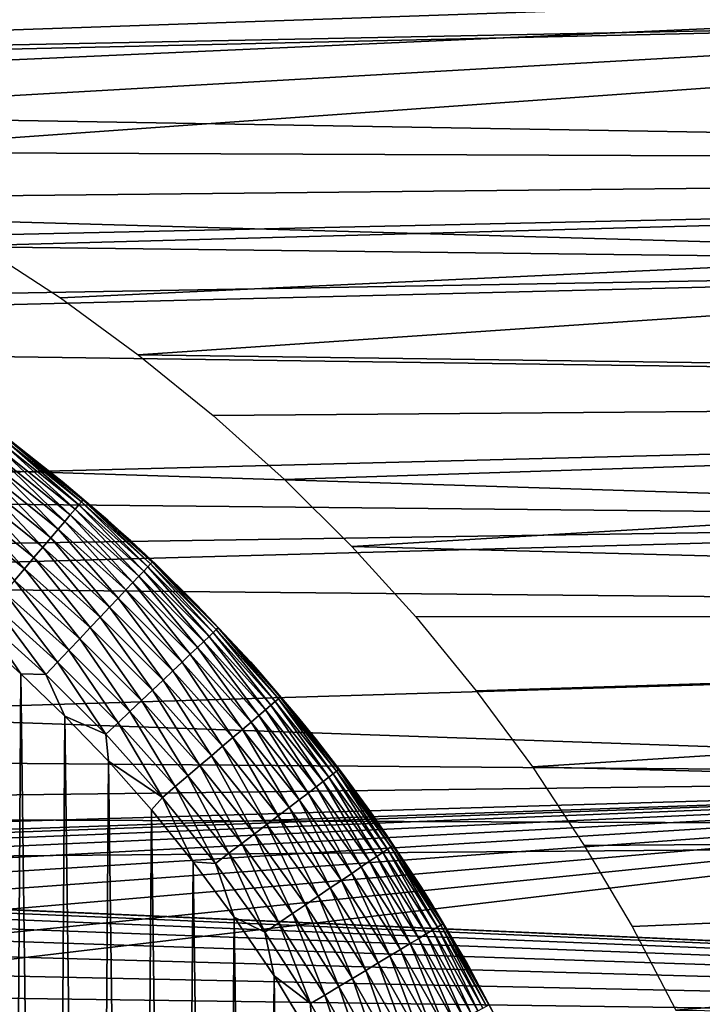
# Model space of a CAD drawing. Header units: millimetres. Extents: x -161 to 161, y -94 to 1149.
# Tile 653 of 656: x 151.85 to 153.84, y -55.21 to -52.35. Entities that reach past the tile are written whole.
import ezdxf

# ---------------------------------------------------------------- set-up
doc = ezdxf.new("R2010")
doc.units = ezdxf.units.MM
doc.header["$LTSCALE"] = 81.481481
for name, color, linetype in [('378', 7, 'CONTINUOUS'), ('380', 7, 'CONTINUOUS'), ('387', 7, 'CONTINUOUS'), ('388', 7, 'CONTINUOUS'), ('390', 7, 'CONTINUOUS')]:
    doc.layers.add(name, color=color, linetype=linetype)

msp = doc.modelspace()

# ---------------------------------------------------------------- linework, layer by layer
at = {"layer": '378', "color": 7, "linetype": 'CONTINUOUS', "true_color": 0xaaaaaa}
for points in [[(141.8174, -51.7564, -21.5324), (160.3087, -52.098, -21.6217), (141.9013, -52.4694, -21.7123), (141.8174, -51.7564, -21.5324)], [(150.4591, -52.4217, 21.6009), (160.3087, -52.0812, 21.5174), (150.1878, -52.3451, 21.5827), (150.4591, -52.4217, 21.6009)], [(150.726, -52.5116, 21.622), (160.3087, -52.0812, 21.5174), (150.4591, -52.4217, 21.6009), (150.726, -52.5116, 21.622)], [(150.9865, -52.6143, 21.6456), (160.3087, -52.0812, 21.5174), (150.726, -52.5116, 21.622), (150.9865, -52.6143, 21.6456)], [(151.2424, -52.7306, 21.6718), (160.3087, -52.0812, 21.5174), (150.9865, -52.6143, 21.6456), (151.2424, -52.7306, 21.6718)], [(160.3087, -52.7672, 21.6799), (160.3087, -52.0812, 21.5174), (151.2424, -52.7306, 21.6718), (160.3087, -52.7672, 21.6799)], [(160.3087, -52.098, -21.6217), (160.3087, -52.7814, -21.783), (141.9013, -52.4694, -21.7123), (160.3087, -52.098, -21.6217)], [(141.9013, -52.4694, -21.7123), (160.3087, -52.7814, -21.783), (141.974, -53.1877, -21.8682), (141.9013, -52.4694, -21.7123)], [(151.4929, -52.8601, 21.7001), (160.3087, -52.7672, 21.6799), (151.2424, -52.7306, 21.6718), (151.4929, -52.8601, 21.7001)], [(151.736, -53.0016, 21.7301), (160.3087, -52.7672, 21.6799), (151.4929, -52.8601, 21.7001), (151.736, -53.0016, 21.7301)], [(151.9697, -53.154, 21.7614), (160.3087, -52.7672, 21.6799), (151.736, -53.0016, 21.7301), (151.9697, -53.154, 21.7614)], [(152.1958, -53.3188, 21.794), (160.3087, -52.7672, 21.6799), (151.9697, -53.154, 21.7614), (152.1958, -53.3188, 21.794)], [(160.3087, -53.4314, 21.8155), (160.3087, -52.7672, 21.6799), (152.1958, -53.3188, 21.794), (160.3087, -53.4314, 21.8155)], [(160.3087, -52.7814, -21.783), (160.3087, -53.4433, -21.9177), (141.974, -53.1877, -21.8682), (160.3087, -52.7814, -21.783)], [(141.974, -53.1877, -21.8682), (160.3087, -53.4433, -21.9177), (142.0355, -53.91, -22.0002), (141.974, -53.1877, -21.8682)], [(152.4136, -53.4952, 21.8274), (160.3087, -53.4314, 21.8155), (152.1958, -53.3188, 21.794), (152.4136, -53.4952, 21.8274)], [(152.6212, -53.6813, 21.8611), (160.3087, -53.4314, 21.8155), (152.4136, -53.4952, 21.8274), (152.6212, -53.6813, 21.8611)], [(152.8174, -53.8761, 21.8946), (160.3087, -53.4314, 21.8155), (152.6212, -53.6813, 21.8611), (152.8174, -53.8761, 21.8946)], [(160.3087, -54.0732, 21.9267), (160.3087, -53.4314, 21.8155), (152.8174, -53.8761, 21.8946), (160.3087, -54.0732, 21.9267)], [(160.3087, -53.4433, -21.9177), (160.3087, -54.0832, -22.0283), (142.0355, -53.91, -22.0002), (160.3087, -53.4433, -21.9177)], [(153.0036, -54.0813, 21.928), (160.3087, -54.0732, 21.9267), (152.8174, -53.8761, 21.8946), (153.0036, -54.0813, 21.928)], [(142.0355, -53.91, -22.0002), (160.3087, -54.0832, -22.0283), (142.0859, -54.6345, -22.1081), (142.0355, -53.91, -22.0002)], [(160.3087, -54.0832, -22.0283), (160.3087, -54.7035, -22.1172), (142.0859, -54.6345, -22.1081), (160.3087, -54.0832, -22.0283)], [(153.179, -54.2956, 21.9607), (160.3087, -54.0732, 21.9267), (153.0036, -54.0813, 21.928), (153.179, -54.2956, 21.9607)], [(153.3424, -54.5172, 21.9923), (160.3087, -54.0732, 21.9267), (153.179, -54.2956, 21.9607), (153.3424, -54.5172, 21.9923)], [(160.3087, -54.6953, 22.0161), (160.3087, -54.0732, 21.9267), (153.3424, -54.5172, 21.9923), (160.3087, -54.6953, 22.0161)], [(153.4932, -54.7452, 22.0225), (160.3087, -54.6953, 22.0161), (153.3424, -54.5172, 21.9923), (153.4932, -54.7452, 22.0225)], [(142.0859, -54.6345, -22.1081), (160.3087, -54.7035, -22.1172), (148.8557, -54.8006, -22.1295), (142.0859, -54.6345, -22.1081)], [(160.3087, -54.7035, -22.1172), (160.3087, -55.3069, -22.1866), (148.8557, -54.8006, -22.1295), (160.3087, -54.7035, -22.1172)], [(153.6322, -54.9813, 22.0512), (160.3087, -54.6953, 22.0161), (153.4932, -54.7452, 22.0225), (153.6322, -54.9813, 22.0512)], [(153.7589, -55.2239, 22.0781), (160.3087, -54.6953, 22.0161), (153.6322, -54.9813, 22.0512), (153.7589, -55.2239, 22.0781)], [(160.3087, -55.3004, 22.086), (160.3087, -54.6953, 22.0161), (153.7589, -55.2239, 22.0781), (160.3087, -55.3004, 22.086)], [(148.8557, -54.8006, -22.1295), (160.3087, -55.3069, -22.1866), (149.0297, -54.8097, -22.1306), (148.8557, -54.8006, -22.1295)], [(149.0297, -54.8097, -22.1306), (160.3087, -55.3069, -22.1866), (149.2017, -54.8295, -22.1331), (149.0297, -54.8097, -22.1306)], [(149.2017, -54.8295, -22.1331), (160.3087, -55.3069, -22.1866), (149.373, -54.8606, -22.1369), (149.2017, -54.8295, -22.1331)], [(149.373, -54.8606, -22.1369), (160.3087, -55.3069, -22.1866), (149.5422, -54.9023, -22.1419), (149.373, -54.8606, -22.1369)], [(149.5422, -54.9023, -22.1419), (160.3087, -55.3069, -22.1866), (149.7068, -54.9538, -22.148), (149.5422, -54.9023, -22.1419)], [(149.7068, -54.9538, -22.148), (160.3087, -55.3069, -22.1866), (149.8666, -55.0152, -22.1551), (149.7068, -54.9538, -22.148)], [(149.8666, -55.0152, -22.1551), (160.3087, -55.3069, -22.1866), (150.0222, -55.0866, -22.1632), (149.8666, -55.0152, -22.1551)], [(150.0222, -55.0866, -22.1632), (160.3087, -55.3069, -22.1866), (150.1726, -55.167, -22.172), (150.0222, -55.0866, -22.1632)], [(150.1726, -55.167, -22.172), (160.3087, -55.3069, -22.1866), (150.317, -55.2563, -22.1815), (150.1726, -55.167, -22.172)]]:
    msp.add_3dface(points, dxfattribs=at)
at = {"layer": '380', "color": 7, "linetype": 'CONTINUOUS', "true_color": 0xaaaaaa}
for points in [[(141.2209, -52.6314, -20.2532), (156.3174, -52.3277, -19.6316), (141.138, -51.9417, -20.0755), (141.2209, -52.6314, -20.2532)], [(135.3, -52.0344, 20.2127), (156.3174, -52.3277, 19.5316), (135.3, -52.8075, 20.4075), (135.3, -52.0344, 20.2127)], [(156.3174, -52.3277, 19.5316), (156.3174, -53.0602, 19.7125), (135.3, -52.8075, 20.4075), (156.3174, -52.3277, 19.5316)], [(156.3174, -53.0603, -19.8125), (156.3174, -52.3277, -19.6316), (141.2209, -52.6314, -20.2532), (156.3174, -53.0603, -19.8125)], [(141.2928, -53.3265, -20.4073), (156.3174, -53.0603, -19.8125), (141.2209, -52.6314, -20.2532), (141.2928, -53.3265, -20.4073)], [(135.3, -52.8075, 20.4075), (156.3174, -53.0602, 19.7125), (135.3, -53.5874, 20.5728), (135.3, -52.8075, 20.4075)], [(156.3174, -53.0602, 19.7125), (156.3174, -53.7989, 19.8659), (135.3, -53.5874, 20.5728), (156.3174, -53.0602, 19.7125)], [(156.3174, -53.799, -19.9659), (156.3174, -53.0603, -19.8125), (141.2928, -53.3265, -20.4073), (156.3174, -53.799, -19.9659)], [(141.3535, -54.0257, -20.5376), (156.3174, -53.799, -19.9659), (141.2928, -53.3265, -20.4073), (141.3535, -54.0257, -20.5376)], [(135.3, -53.5874, 20.5728), (156.3174, -53.7989, 19.8659), (135.3, -54.373, 20.7083), (135.3, -53.5874, 20.5728)], [(156.3174, -53.7989, 19.8659), (156.3174, -54.5428, 19.9917), (135.3, -54.373, 20.7083), (156.3174, -53.7989, 19.8659)], [(156.3174, -54.5428, -20.0917), (156.3174, -53.799, -19.9659), (141.3535, -54.0257, -20.5376), (156.3174, -54.5428, -20.0917)], [(141.4033, -54.727, -20.6442), (156.3174, -54.5428, -20.0917), (141.3535, -54.0257, -20.5376), (141.4033, -54.727, -20.6442)], [(135.3, -54.373, 20.7083), (156.3174, -54.5428, 19.9917), (135.3, -55.1633, 20.8139), (135.3, -54.373, 20.7083)], [(156.3174, -54.5428, 19.9917), (156.3174, -55.2909, 20.0897), (135.3, -55.1633, 20.8139), (156.3174, -54.5428, 19.9917)], [(148.8529, -54.8006, -20.3918), (156.3174, -54.5428, -20.0917), (141.4033, -54.727, -20.6442), (148.8529, -54.8006, -20.3918)], [(149.0269, -54.8094, -20.3868), (156.3174, -54.5428, -20.0917), (148.8529, -54.8006, -20.3918), (149.0269, -54.8094, -20.3868)], [(149.1989, -54.8291, -20.3834), (156.3174, -54.5428, -20.0917), (149.0269, -54.8094, -20.3868), (149.1989, -54.8291, -20.3834)], [(149.3703, -54.86, -20.3815), (156.3174, -54.5428, -20.0917), (149.1989, -54.8291, -20.3834), (149.3703, -54.86, -20.3815)], [(149.5397, -54.9016, -20.381), (156.3174, -54.5428, -20.0917), (149.3703, -54.86, -20.3815), (149.5397, -54.9016, -20.381)], [(149.7045, -54.953, -20.3818), (156.3174, -54.5428, -20.0917), (149.5397, -54.9016, -20.381), (149.7045, -54.953, -20.3818)], [(149.8646, -55.0144, -20.3839), (156.3174, -54.5428, -20.0917), (149.7045, -54.953, -20.3818), (149.8646, -55.0144, -20.3839)], [(150.0206, -55.0857, -20.3872), (156.3174, -54.5428, -20.0917), (149.8646, -55.0144, -20.3839), (150.0206, -55.0857, -20.3872)], [(150.1712, -55.1663, -20.3915), (156.3174, -54.5428, -20.0917), (150.0206, -55.0857, -20.3872), (150.1712, -55.1663, -20.3915)], [(150.3159, -55.2556, -20.3967), (156.3174, -54.5428, -20.0917), (150.1712, -55.1663, -20.3915), (150.3159, -55.2556, -20.3967)], [(156.3174, -55.2909, -20.1898), (156.3174, -54.5428, -20.0917), (150.3159, -55.2556, -20.3967), (156.3174, -55.2909, -20.1898)], [(135.3, -55.1633, 20.8139), (156.3174, -55.2909, 20.0897), (135.3, -55.9569, 20.8895), (135.3, -55.1633, 20.8139)]]:
    msp.add_3dface(points, dxfattribs=at)
at = {"layer": '387', "color": 7, "linetype": 'CONTINUOUS', "true_color": 0xaaaaaa}
for points in [[(151.8547, -54.2464, 61.95), (151.727, -54.1315, 61.95), (151.8106, -60.8939, 61.95), (151.8547, -54.2464, 61.95)], [(151.9378, -60.7754, 61.95), (151.8547, -54.2464, 61.95), (151.8106, -60.8939, 61.95), (151.9378, -60.7754, 61.95)], [(151.9829, -54.3692, 61.95), (151.8547, -54.2464, 61.95), (151.9378, -60.7754, 61.95), (151.9829, -54.3692, 61.95)], [(152.0642, -60.6485, 61.95), (151.9829, -54.3692, 61.95), (151.9378, -60.7754, 61.95), (152.0642, -60.6485, 61.95)], [(152.1101, -54.5006, 61.95), (151.9829, -54.3692, 61.95), (152.0642, -60.6485, 61.95), (152.1101, -54.5006, 61.95)], [(152.1881, -60.5122, 61.95), (152.1101, -54.5006, 61.95), (152.0642, -60.6485, 61.95), (152.1881, -60.5122, 61.95)], [(152.2346, -54.6418, 61.95), (152.1101, -54.5006, 61.95), (152.1881, -60.5122, 61.95), (152.2346, -54.6418, 61.95)], [(152.3093, -60.3658, 61.95), (152.2346, -54.6418, 61.95), (152.1881, -60.5122, 61.95), (152.3093, -60.3658, 61.95)], [(152.3558, -54.7931, 61.95), (152.2346, -54.6418, 61.95), (152.3093, -60.3658, 61.95), (152.3558, -54.7931, 61.95)], [(152.4292, -60.2103, 61.95), (152.3558, -54.7931, 61.95), (152.3093, -60.3658, 61.95), (152.4292, -60.2103, 61.95)], [(152.4755, -54.954, 61.95), (152.3558, -54.7931, 61.95), (152.4292, -60.2103, 61.95), (152.4755, -54.954, 61.95)], [(152.5458, -60.0451, 61.95), (152.4755, -54.954, 61.95), (152.4292, -60.2103, 61.95), (152.5458, -60.0451, 61.95)], [(152.5915, -55.1248, 61.95), (152.4755, -54.954, 61.95), (152.5458, -60.0451, 61.95), (152.5915, -55.1248, 61.95)], [(152.6566, -59.8695, 61.95), (152.5915, -55.1248, 61.95), (152.5458, -60.0451, 61.95), (152.6566, -59.8695, 61.95)], [(152.7011, -55.306, 61.95), (152.5915, -55.1248, 61.95), (152.6566, -59.8695, 61.95), (152.7011, -55.306, 61.95)]]:
    msp.add_3dface(points, dxfattribs=at)
at = {"layer": '388', "color": 7, "linetype": 'CONTINUOUS', "true_color": 0xaaaaaa}
for points in [[(151.8279, -53.5711, 61.45), (151.9676, -53.6813, 61.45), (151.7655, -53.5243, 22.2645), (151.8279, -53.5711, 61.45)], [(151.7655, -53.5243, 22.2645), (151.9676, -53.6813, 61.45), (151.9745, -53.687, 22.2996), (151.7655, -53.5243, 22.2645)], [(151.9676, -53.6813, 61.45), (152.1075, -53.8003, 61.45), (151.9745, -53.687, 22.2996), (151.9676, -53.6813, 61.45)], [(151.9745, -53.687, 22.2996), (152.1075, -53.8003, 61.45), (152.1743, -53.8603, 22.3354), (151.9745, -53.687, 22.2996)], [(152.1075, -53.8003, 61.45), (152.247, -53.9281, 61.45), (152.1743, -53.8603, 22.3354), (152.1075, -53.8003, 61.45)], [(152.1743, -53.8603, 22.3354), (152.247, -53.9281, 61.45), (152.3644, -54.0436, 22.3706), (152.1743, -53.8603, 22.3354)], [(152.247, -53.9281, 61.45), (152.3853, -54.0649, 61.45), (152.3644, -54.0436, 22.3706), (152.247, -53.9281, 61.45)], [(152.3853, -54.0649, 61.45), (152.5221, -54.2115, 61.45), (152.3644, -54.0436, 22.3706), (152.3853, -54.0649, 61.45)], [(152.3644, -54.0436, 22.3706), (152.5221, -54.2115, 61.45), (152.5441, -54.2362, 22.4057), (152.3644, -54.0436, 22.3706)], [(152.5221, -54.2115, 61.45), (152.657, -54.3683, 61.45), (152.5441, -54.2362, 22.4057), (152.5221, -54.2115, 61.45)], [(152.5441, -54.2362, 22.4057), (152.657, -54.3683, 61.45), (152.7132, -54.4376, 22.4409), (152.5441, -54.2362, 22.4057)], [(152.657, -54.3683, 61.45), (152.7891, -54.5355, 61.45), (152.7132, -54.4376, 22.4409), (152.657, -54.3683, 61.45)], [(152.7132, -54.4376, 22.4409), (152.7891, -54.5355, 61.45), (152.8711, -54.6473, 22.4751), (152.7132, -54.4376, 22.4409)], [(152.7891, -54.5355, 61.45), (152.9173, -54.7131, 61.45), (152.8711, -54.6473, 22.4751), (152.7891, -54.5355, 61.45)], [(152.8711, -54.6473, 22.4751), (152.9173, -54.7131, 61.45), (153.0176, -54.8645, 22.5072), (152.8711, -54.6473, 22.4751)], [(152.9173, -54.7131, 61.45), (153.041, -54.9017, 61.45), (153.0176, -54.8645, 22.5072), (152.9173, -54.7131, 61.45)], [(153.0176, -54.8645, 22.5072), (153.041, -54.9017, 61.45), (153.1522, -55.0887, 22.538), (153.0176, -54.8645, 22.5072)], [(153.041, -54.9017, 61.45), (153.1594, -55.1015, 61.45), (153.1522, -55.0887, 22.538), (153.041, -54.9017, 61.45)], [(153.1594, -55.1015, 61.45), (153.2717, -55.3131, 61.45), (153.1522, -55.0887, 22.538), (153.1594, -55.1015, 61.45)], [(153.1522, -55.0887, 22.538), (153.2717, -55.3131, 61.45), (153.2747, -55.3192, 22.5673), (153.1522, -55.0887, 22.538)]]:
    msp.add_3dface(points, dxfattribs=at)
at = {"layer": '390', "color": 7, "linetype": 'CONTINUOUS', "true_color": 0xaaaaaa}
for points in [[(151.8201, -53.5772, 61.5476), (152.0307, -53.7465, 61.5476), (151.8244, -53.5715, 61.499), (151.8201, -53.5772, 61.5476)], [(151.8279, -53.5711, 61.45), (151.8244, -53.5715, 61.499), (152.0354, -53.741, 61.499), (151.8279, -53.5711, 61.45)], [(151.8244, -53.5715, 61.499), (152.0307, -53.7465, 61.5476), (152.0354, -53.741, 61.499), (151.8244, -53.5715, 61.499)], [(151.9676, -53.6813, 61.45), (151.8279, -53.5711, 61.45), (152.0354, -53.741, 61.499), (151.9676, -53.6813, 61.45)], [(151.7901, -53.6166, 61.6859), (151.9986, -53.7843, 61.6859), (151.8028, -53.5999, 61.6415), (151.7901, -53.6166, 61.6859)], [(151.8028, -53.5999, 61.6415), (152.0123, -53.7682, 61.6415), (151.8128, -53.5867, 61.5952), (151.8028, -53.5999, 61.6415)], [(151.8028, -53.5999, 61.6415), (151.9986, -53.7843, 61.6859), (152.0123, -53.7682, 61.6415), (151.8028, -53.5999, 61.6415)], [(151.8128, -53.5867, 61.5952), (152.023, -53.7556, 61.5952), (151.8201, -53.5772, 61.5476), (151.8128, -53.5867, 61.5952)], [(151.8128, -53.5867, 61.5952), (152.0123, -53.7682, 61.6415), (152.023, -53.7556, 61.5952), (151.8128, -53.5867, 61.5952)], [(151.8201, -53.5772, 61.5476), (152.023, -53.7556, 61.5952), (152.0307, -53.7465, 61.5476), (151.8201, -53.5772, 61.5476)], [(151.7748, -53.6367, 61.728), (151.9823, -53.8035, 61.728), (151.7901, -53.6166, 61.6859), (151.7748, -53.6367, 61.728)], [(151.7901, -53.6166, 61.6859), (151.9823, -53.8035, 61.728), (151.9986, -53.7843, 61.6859), (151.7901, -53.6166, 61.6859)], [(151.7371, -53.6863, 61.8038), (151.942, -53.851, 61.8038), (151.7571, -53.66, 61.7674), (151.7371, -53.6863, 61.8038)], [(151.7571, -53.66, 61.7674), (151.9633, -53.8258, 61.7674), (151.7748, -53.6367, 61.728), (151.7571, -53.66, 61.7674)], [(151.7571, -53.66, 61.7674), (151.942, -53.851, 61.8038), (151.9633, -53.8258, 61.7674), (151.7571, -53.66, 61.7674)], [(151.7748, -53.6367, 61.728), (151.9633, -53.8258, 61.7674), (151.9823, -53.8035, 61.728), (151.7748, -53.6367, 61.728)], [(151.7151, -53.7153, 61.8368), (151.9184, -53.8788, 61.8368), (151.7371, -53.6863, 61.8038), (151.7151, -53.7153, 61.8368)], [(151.7371, -53.6863, 61.8038), (151.9184, -53.8788, 61.8368), (151.942, -53.851, 61.8038), (151.7371, -53.6863, 61.8038)], [(152.1075, -53.8003, 61.45), (151.9676, -53.6813, 61.45), (152.0354, -53.741, 61.499), (152.1075, -53.8003, 61.45)], [(151.6912, -53.7467, 61.866), (151.8928, -53.9088, 61.866), (151.7151, -53.7153, 61.8368), (151.6912, -53.7467, 61.866)], [(151.7151, -53.7153, 61.8368), (151.8928, -53.9088, 61.866), (151.9184, -53.8788, 61.8368), (151.7151, -53.7153, 61.8368)], [(151.6657, -53.7803, 61.8912), (151.8655, -53.941, 61.8912), (151.6912, -53.7467, 61.866), (151.6657, -53.7803, 61.8912)], [(151.6912, -53.7467, 61.866), (151.8655, -53.941, 61.8912), (151.8928, -53.9088, 61.866), (151.6912, -53.7467, 61.866)], [(152.023, -53.7556, 61.5952), (152.2237, -53.9357, 61.5952), (152.0307, -53.7465, 61.5476), (152.023, -53.7556, 61.5952)], [(152.0307, -53.7465, 61.5476), (152.2319, -53.927, 61.5476), (152.0354, -53.741, 61.499), (152.0307, -53.7465, 61.5476)], [(152.0307, -53.7465, 61.5476), (152.2237, -53.9357, 61.5952), (152.2319, -53.927, 61.5476), (152.0307, -53.7465, 61.5476)], [(152.1075, -53.8003, 61.45), (152.0354, -53.741, 61.499), (152.2368, -53.9218, 61.499), (152.1075, -53.8003, 61.45)], [(152.0354, -53.741, 61.499), (152.2319, -53.927, 61.5476), (152.2368, -53.9218, 61.499), (152.0354, -53.741, 61.499)], [(151.9986, -53.7843, 61.6859), (152.1978, -53.963, 61.6859), (152.0123, -53.7682, 61.6415), (151.9986, -53.7843, 61.6859)], [(152.0123, -53.7682, 61.6415), (152.2123, -53.9477, 61.6415), (152.023, -53.7556, 61.5952), (152.0123, -53.7682, 61.6415)], [(152.0123, -53.7682, 61.6415), (152.1978, -53.963, 61.6859), (152.2123, -53.9477, 61.6415), (152.0123, -53.7682, 61.6415)], [(152.023, -53.7556, 61.5952), (152.2123, -53.9477, 61.6415), (152.2237, -53.9357, 61.5952), (152.023, -53.7556, 61.5952)], [(151.6657, -53.7803, 61.8912), (151.8368, -53.9748, 61.9122), (151.8655, -53.941, 61.8912), (151.6657, -53.7803, 61.8912)], [(151.9633, -53.8258, 61.7674), (152.1603, -54.0026, 61.7674), (151.9823, -53.8035, 61.728), (151.9633, -53.8258, 61.7674)], [(151.9823, -53.8035, 61.728), (152.1805, -53.9813, 61.728), (151.9986, -53.7843, 61.6859), (151.9823, -53.8035, 61.728)], [(151.9823, -53.8035, 61.728), (152.1603, -54.0026, 61.7674), (152.1805, -53.9813, 61.728), (151.9823, -53.8035, 61.728)], [(151.9986, -53.7843, 61.6859), (152.1805, -53.9813, 61.728), (152.1978, -53.963, 61.6859), (151.9986, -53.7843, 61.6859)], [(152.247, -53.9281, 61.45), (152.1075, -53.8003, 61.45), (152.2368, -53.9218, 61.499), (152.247, -53.9281, 61.45)], [(151.942, -53.851, 61.8038), (152.1376, -54.0265, 61.8038), (151.9633, -53.8258, 61.7674), (151.942, -53.851, 61.8038)], [(151.9633, -53.8258, 61.7674), (152.1376, -54.0265, 61.8038), (152.1603, -54.0026, 61.7674), (151.9633, -53.8258, 61.7674)], [(151.9184, -53.8788, 61.8368), (152.1126, -54.053, 61.8368), (151.942, -53.851, 61.8038), (151.9184, -53.8788, 61.8368)], [(151.942, -53.851, 61.8038), (152.1126, -54.053, 61.8368), (152.1376, -54.0265, 61.8038), (151.942, -53.851, 61.8038)], [(151.8928, -53.9088, 61.866), (152.0854, -54.0816, 61.866), (151.9184, -53.8788, 61.8368), (151.8928, -53.9088, 61.866)], [(151.9184, -53.8788, 61.8368), (152.0854, -54.0816, 61.866), (152.1126, -54.053, 61.8368), (151.9184, -53.8788, 61.8368)], [(151.8655, -53.941, 61.8912), (152.0564, -54.1122, 61.8912), (151.8928, -53.9088, 61.866), (151.8655, -53.941, 61.8912)], [(151.8928, -53.9088, 61.866), (152.0564, -54.1122, 61.8912), (152.0854, -54.0816, 61.866), (151.8928, -53.9088, 61.866)], [(151.8368, -53.9748, 61.9122), (152.0259, -54.1445, 61.9122), (151.8655, -53.941, 61.8912), (151.8368, -53.9748, 61.9122)], [(151.8655, -53.941, 61.8912), (152.0259, -54.1445, 61.9122), (152.0564, -54.1122, 61.8912), (151.8655, -53.941, 61.8912)], [(152.1978, -53.963, 61.6859), (152.387, -54.1522, 61.6859), (152.2123, -53.9477, 61.6415), (152.1978, -53.963, 61.6859)], [(152.2123, -53.9477, 61.6415), (152.4023, -54.1377, 61.6415), (152.2237, -53.9357, 61.5952), (152.2123, -53.9477, 61.6415)], [(152.2123, -53.9477, 61.6415), (152.387, -54.1522, 61.6859), (152.4023, -54.1377, 61.6415), (152.2123, -53.9477, 61.6415)], [(152.2237, -53.9357, 61.5952), (152.4143, -54.1263, 61.5952), (152.2319, -53.927, 61.5476), (152.2237, -53.9357, 61.5952)], [(152.2237, -53.9357, 61.5952), (152.4023, -54.1377, 61.6415), (152.4143, -54.1263, 61.5952), (152.2237, -53.9357, 61.5952)], [(152.2319, -53.927, 61.5476), (152.423, -54.1181, 61.5476), (152.2368, -53.9218, 61.499), (152.2319, -53.927, 61.5476)], [(152.2319, -53.927, 61.5476), (152.4143, -54.1263, 61.5952), (152.423, -54.1181, 61.5476), (152.2319, -53.927, 61.5476)], [(152.247, -53.9281, 61.45), (152.2368, -53.9218, 61.499), (152.4282, -54.1132, 61.499), (152.247, -53.9281, 61.45)], [(152.2368, -53.9218, 61.499), (152.423, -54.1181, 61.5476), (152.4282, -54.1132, 61.499), (152.2368, -53.9218, 61.499)], [(152.3853, -54.0649, 61.45), (152.247, -53.9281, 61.45), (152.4282, -54.1132, 61.499), (152.3853, -54.0649, 61.45)], [(151.8068, -54.0101, 61.9286), (151.9941, -54.1781, 61.9286), (151.8368, -53.9748, 61.9122), (151.8068, -54.0101, 61.9286)], [(151.8368, -53.9748, 61.9122), (151.9941, -54.1781, 61.9286), (152.0259, -54.1445, 61.9122), (151.8368, -53.9748, 61.9122)], [(152.1805, -53.9813, 61.728), (152.3687, -54.1695, 61.728), (152.1978, -53.963, 61.6859), (152.1805, -53.9813, 61.728)], [(152.1978, -53.963, 61.6859), (152.3687, -54.1695, 61.728), (152.387, -54.1522, 61.6859), (152.1978, -53.963, 61.6859)], [(152.1376, -54.0265, 61.8038), (152.3235, -54.2124, 61.8038), (152.1603, -54.0026, 61.7674), (152.1376, -54.0265, 61.8038)], [(152.1603, -54.0026, 61.7674), (152.3474, -54.1897, 61.7674), (152.1805, -53.9813, 61.728), (152.1603, -54.0026, 61.7674)], [(152.1603, -54.0026, 61.7674), (152.3235, -54.2124, 61.8038), (152.3474, -54.1897, 61.7674), (152.1603, -54.0026, 61.7674)], [(152.1805, -53.9813, 61.728), (152.3474, -54.1897, 61.7674), (152.3687, -54.1695, 61.728), (152.1805, -53.9813, 61.728)], [(151.776, -54.0464, 61.9405), (151.9613, -54.2127, 61.9405), (151.8068, -54.0101, 61.9286), (151.776, -54.0464, 61.9405)], [(151.8068, -54.0101, 61.9286), (151.9613, -54.2127, 61.9405), (151.9941, -54.1781, 61.9286), (151.8068, -54.0101, 61.9286)], [(152.1126, -54.053, 61.8368), (152.297, -54.2374, 61.8368), (152.1376, -54.0265, 61.8038), (152.1126, -54.053, 61.8368)], [(152.1376, -54.0265, 61.8038), (152.297, -54.2374, 61.8368), (152.3235, -54.2124, 61.8038), (152.1376, -54.0265, 61.8038)], [(151.7445, -54.0835, 61.9477), (151.9279, -54.248, 61.9477), (151.776, -54.0464, 61.9405), (151.7445, -54.0835, 61.9477)], [(151.776, -54.0464, 61.9405), (151.9279, -54.248, 61.9477), (151.9613, -54.2127, 61.9405), (151.776, -54.0464, 61.9405)], [(152.0854, -54.0816, 61.866), (152.2684, -54.2646, 61.866), (152.1126, -54.053, 61.8368), (152.0854, -54.0816, 61.866)], [(152.1126, -54.053, 61.8368), (152.2684, -54.2646, 61.866), (152.297, -54.2374, 61.8368), (152.1126, -54.053, 61.8368)], [(151.727, -54.1315, 61.95), (151.8547, -54.2464, 61.95), (151.7445, -54.0835, 61.9477), (151.727, -54.1315, 61.95)], [(151.7445, -54.0835, 61.9477), (151.8547, -54.2464, 61.95), (151.9279, -54.248, 61.9477), (151.7445, -54.0835, 61.9477)], [(152.0564, -54.1122, 61.8912), (152.2378, -54.2936, 61.8912), (152.0854, -54.0816, 61.866), (152.0564, -54.1122, 61.8912)], [(152.0854, -54.0816, 61.866), (152.2378, -54.2936, 61.8912), (152.2684, -54.2646, 61.866), (152.0854, -54.0816, 61.866)], [(152.5221, -54.2115, 61.45), (152.3853, -54.0649, 61.45), (152.4282, -54.1132, 61.499), (152.5221, -54.2115, 61.45)], [(152.0259, -54.1445, 61.9122), (152.2055, -54.3241, 61.9122), (152.0564, -54.1122, 61.8912), (152.0259, -54.1445, 61.9122)], [(152.0564, -54.1122, 61.8912), (152.2055, -54.3241, 61.9122), (152.2378, -54.2936, 61.8912), (152.0564, -54.1122, 61.8912)], [(152.4143, -54.1263, 61.5952), (152.5944, -54.327, 61.5952), (152.423, -54.1181, 61.5476), (152.4143, -54.1263, 61.5952)], [(152.423, -54.1181, 61.5476), (152.6035, -54.3193, 61.5476), (152.4282, -54.1132, 61.499), (152.423, -54.1181, 61.5476)], [(152.423, -54.1181, 61.5476), (152.5944, -54.327, 61.5952), (152.6035, -54.3193, 61.5476), (152.423, -54.1181, 61.5476)], [(152.5221, -54.2115, 61.45), (152.4282, -54.1132, 61.499), (152.609, -54.3146, 61.499), (152.5221, -54.2115, 61.45)], [(152.4282, -54.1132, 61.499), (152.6035, -54.3193, 61.5476), (152.609, -54.3146, 61.499), (152.4282, -54.1132, 61.499)], [(151.9941, -54.1781, 61.9286), (152.1719, -54.3559, 61.9286), (152.0259, -54.1445, 61.9122), (151.9941, -54.1781, 61.9286)], [(152.0259, -54.1445, 61.9122), (152.1719, -54.3559, 61.9286), (152.2055, -54.3241, 61.9122), (152.0259, -54.1445, 61.9122)], [(152.387, -54.1522, 61.6859), (152.5657, -54.3514, 61.6859), (152.4023, -54.1377, 61.6415), (152.387, -54.1522, 61.6859)], [(152.4023, -54.1377, 61.6415), (152.5818, -54.3377, 61.6415), (152.4143, -54.1263, 61.5952), (152.4023, -54.1377, 61.6415)], [(152.4023, -54.1377, 61.6415), (152.5657, -54.3514, 61.6859), (152.5818, -54.3377, 61.6415), (152.4023, -54.1377, 61.6415)], [(152.4143, -54.1263, 61.5952), (152.5818, -54.3377, 61.6415), (152.5944, -54.327, 61.5952), (152.4143, -54.1263, 61.5952)], [(152.3474, -54.1897, 61.7674), (152.5242, -54.3867, 61.7674), (152.3687, -54.1695, 61.728), (152.3474, -54.1897, 61.7674)], [(152.3687, -54.1695, 61.728), (152.5465, -54.3677, 61.728), (152.387, -54.1522, 61.6859), (152.3687, -54.1695, 61.728)], [(152.3687, -54.1695, 61.728), (152.5242, -54.3867, 61.7674), (152.5465, -54.3677, 61.728), (152.3687, -54.1695, 61.728)], [(152.387, -54.1522, 61.6859), (152.5465, -54.3677, 61.728), (152.5657, -54.3514, 61.6859), (152.387, -54.1522, 61.6859)], [(151.9613, -54.2127, 61.9405), (152.1373, -54.3887, 61.9405), (151.9941, -54.1781, 61.9286), (151.9613, -54.2127, 61.9405)], [(151.9941, -54.1781, 61.9286), (152.1373, -54.3887, 61.9405), (152.1719, -54.3559, 61.9286), (151.9941, -54.1781, 61.9286)], [(152.3235, -54.2124, 61.8038), (152.499, -54.408, 61.8038), (152.3474, -54.1897, 61.7674), (152.3235, -54.2124, 61.8038)], [(152.3474, -54.1897, 61.7674), (152.499, -54.408, 61.8038), (152.5242, -54.3867, 61.7674), (152.3474, -54.1897, 61.7674)], [(151.9279, -54.248, 61.9477), (152.102, -54.4221, 61.9477), (151.9613, -54.2127, 61.9405), (151.9279, -54.248, 61.9477)], [(151.9613, -54.2127, 61.9405), (152.102, -54.4221, 61.9477), (152.1373, -54.3887, 61.9405), (151.9613, -54.2127, 61.9405)], [(152.297, -54.2374, 61.8368), (152.4712, -54.4316, 61.8368), (152.3235, -54.2124, 61.8038), (152.297, -54.2374, 61.8368)], [(152.3235, -54.2124, 61.8038), (152.4712, -54.4316, 61.8368), (152.499, -54.408, 61.8038), (152.3235, -54.2124, 61.8038)], [(152.657, -54.3683, 61.45), (152.5221, -54.2115, 61.45), (152.609, -54.3146, 61.499), (152.657, -54.3683, 61.45)], [(151.8547, -54.2464, 61.95), (151.9829, -54.3692, 61.95), (151.9279, -54.248, 61.9477), (151.8547, -54.2464, 61.95)], [(151.9279, -54.248, 61.9477), (151.9829, -54.3692, 61.95), (152.102, -54.4221, 61.9477), (151.9279, -54.248, 61.9477)], [(152.2684, -54.2646, 61.866), (152.4412, -54.4572, 61.866), (152.297, -54.2374, 61.8368), (152.2684, -54.2646, 61.866)], [(152.297, -54.2374, 61.8368), (152.4412, -54.4572, 61.866), (152.4712, -54.4316, 61.8368), (152.297, -54.2374, 61.8368)], [(152.2378, -54.2936, 61.8912), (152.409, -54.4845, 61.8912), (152.2684, -54.2646, 61.866), (152.2378, -54.2936, 61.8912)], [(152.2684, -54.2646, 61.866), (152.409, -54.4845, 61.8912), (152.4412, -54.4572, 61.866), (152.2684, -54.2646, 61.866)], [(152.2055, -54.3241, 61.9122), (152.3752, -54.5132, 61.9122), (152.2378, -54.2936, 61.8912), (152.2055, -54.3241, 61.9122)], [(152.2378, -54.2936, 61.8912), (152.3752, -54.5132, 61.9122), (152.409, -54.4845, 61.8912), (152.2378, -54.2936, 61.8912)], [(152.5944, -54.327, 61.5952), (152.7633, -54.5372, 61.5952), (152.6035, -54.3193, 61.5476), (152.5944, -54.327, 61.5952)], [(152.6035, -54.3193, 61.5476), (152.7728, -54.5299, 61.5476), (152.609, -54.3146, 61.499), (152.6035, -54.3193, 61.5476)], [(152.6035, -54.3193, 61.5476), (152.7633, -54.5372, 61.5952), (152.7728, -54.5299, 61.5476), (152.6035, -54.3193, 61.5476)], [(152.657, -54.3683, 61.45), (152.609, -54.3146, 61.499), (152.7785, -54.5256, 61.499), (152.657, -54.3683, 61.45)], [(152.609, -54.3146, 61.499), (152.7728, -54.5299, 61.5476), (152.7785, -54.5256, 61.499), (152.609, -54.3146, 61.499)], [(152.1719, -54.3559, 61.9286), (152.3399, -54.5432, 61.9286), (152.2055, -54.3241, 61.9122), (152.1719, -54.3559, 61.9286)], [(152.2055, -54.3241, 61.9122), (152.3399, -54.5432, 61.9286), (152.3752, -54.5132, 61.9122), (152.2055, -54.3241, 61.9122)], [(152.5657, -54.3514, 61.6859), (152.7334, -54.5599, 61.6859), (152.5818, -54.3377, 61.6415), (152.5657, -54.3514, 61.6859)], [(152.5818, -54.3377, 61.6415), (152.7501, -54.5472, 61.6415), (152.5944, -54.327, 61.5952), (152.5818, -54.3377, 61.6415)], [(152.5818, -54.3377, 61.6415), (152.7334, -54.5599, 61.6859), (152.7501, -54.5472, 61.6415), (152.5818, -54.3377, 61.6415)], [(152.5944, -54.327, 61.5952), (152.7501, -54.5472, 61.6415), (152.7633, -54.5372, 61.5952), (152.5944, -54.327, 61.5952)], [(151.9829, -54.3692, 61.95), (152.1101, -54.5006, 61.95), (152.102, -54.4221, 61.9477), (151.9829, -54.3692, 61.95)], [(152.1373, -54.3887, 61.9405), (152.3036, -54.574, 61.9405), (152.1719, -54.3559, 61.9286), (152.1373, -54.3887, 61.9405)], [(152.1719, -54.3559, 61.9286), (152.3036, -54.574, 61.9405), (152.3399, -54.5432, 61.9286), (152.1719, -54.3559, 61.9286)], [(152.5242, -54.3867, 61.7674), (152.69, -54.5929, 61.7674), (152.5465, -54.3677, 61.728), (152.5242, -54.3867, 61.7674)], [(152.5465, -54.3677, 61.728), (152.7133, -54.5752, 61.728), (152.5657, -54.3514, 61.6859), (152.5465, -54.3677, 61.728)], [(152.5465, -54.3677, 61.728), (152.69, -54.5929, 61.7674), (152.7133, -54.5752, 61.728), (152.5465, -54.3677, 61.728)], [(152.5657, -54.3514, 61.6859), (152.7133, -54.5752, 61.728), (152.7334, -54.5599, 61.6859), (152.5657, -54.3514, 61.6859)], [(152.7891, -54.5355, 61.45), (152.657, -54.3683, 61.45), (152.7785, -54.5256, 61.499), (152.7891, -54.5355, 61.45)], [(152.102, -54.4221, 61.9477), (152.2665, -54.6055, 61.9477), (152.1373, -54.3887, 61.9405), (152.102, -54.4221, 61.9477)], [(152.1373, -54.3887, 61.9405), (152.2665, -54.6055, 61.9477), (152.3036, -54.574, 61.9405), (152.1373, -54.3887, 61.9405)], [(152.499, -54.408, 61.8038), (152.6637, -54.6129, 61.8038), (152.5242, -54.3867, 61.7674), (152.499, -54.408, 61.8038)], [(152.5242, -54.3867, 61.7674), (152.6637, -54.6129, 61.8038), (152.69, -54.5929, 61.7674), (152.5242, -54.3867, 61.7674)], [(152.102, -54.4221, 61.9477), (152.1101, -54.5006, 61.95), (152.2665, -54.6055, 61.9477), (152.102, -54.4221, 61.9477)], [(152.4412, -54.4572, 61.866), (152.6033, -54.6588, 61.866), (152.4712, -54.4316, 61.8368), (152.4412, -54.4572, 61.866)], [(152.4712, -54.4316, 61.8368), (152.6347, -54.6349, 61.8368), (152.499, -54.408, 61.8038), (152.4712, -54.4316, 61.8368)], [(152.4712, -54.4316, 61.8368), (152.6033, -54.6588, 61.866), (152.6347, -54.6349, 61.8368), (152.4712, -54.4316, 61.8368)], [(152.499, -54.408, 61.8038), (152.6347, -54.6349, 61.8368), (152.6637, -54.6129, 61.8038), (152.499, -54.408, 61.8038)], [(152.409, -54.4845, 61.8912), (152.5697, -54.6843, 61.8912), (152.4412, -54.4572, 61.866), (152.409, -54.4845, 61.8912)], [(152.4412, -54.4572, 61.866), (152.5697, -54.6843, 61.8912), (152.6033, -54.6588, 61.866), (152.4412, -54.4572, 61.866)], [(152.3752, -54.5132, 61.9122), (152.5343, -54.7112, 61.9122), (152.409, -54.4845, 61.8912), (152.3752, -54.5132, 61.9122)], [(152.409, -54.4845, 61.8912), (152.5343, -54.7112, 61.9122), (152.5697, -54.6843, 61.8912), (152.409, -54.4845, 61.8912)], [(152.1101, -54.5006, 61.95), (152.2346, -54.6418, 61.95), (152.2665, -54.6055, 61.9477), (152.1101, -54.5006, 61.95)], [(152.3399, -54.5432, 61.9286), (152.4975, -54.7392, 61.9286), (152.3752, -54.5132, 61.9122), (152.3399, -54.5432, 61.9286)], [(152.3752, -54.5132, 61.9122), (152.4975, -54.7392, 61.9286), (152.5343, -54.7112, 61.9122), (152.3752, -54.5132, 61.9122)], [(152.3036, -54.574, 61.9405), (152.4596, -54.7681, 61.9405), (152.3399, -54.5432, 61.9286), (152.3036, -54.574, 61.9405)], [(152.3399, -54.5432, 61.9286), (152.4596, -54.7681, 61.9405), (152.4975, -54.7392, 61.9286), (152.3399, -54.5432, 61.9286)], [(152.7334, -54.5599, 61.6859), (152.8895, -54.7773, 61.6859), (152.7501, -54.5472, 61.6415), (152.7334, -54.5599, 61.6859)], [(152.7501, -54.5472, 61.6415), (152.9069, -54.7655, 61.6415), (152.7633, -54.5372, 61.5952), (152.7501, -54.5472, 61.6415)], [(152.7501, -54.5472, 61.6415), (152.8895, -54.7773, 61.6859), (152.9069, -54.7655, 61.6415), (152.7501, -54.5472, 61.6415)], [(152.7633, -54.5372, 61.5952), (152.9206, -54.7562, 61.5952), (152.7728, -54.5299, 61.5476), (152.7633, -54.5372, 61.5952)], [(152.7633, -54.5372, 61.5952), (152.9069, -54.7655, 61.6415), (152.9206, -54.7562, 61.5952), (152.7633, -54.5372, 61.5952)], [(152.7728, -54.5299, 61.5476), (152.9305, -54.7495, 61.5476), (152.7785, -54.5256, 61.499), (152.7728, -54.5299, 61.5476)], [(152.7728, -54.5299, 61.5476), (152.9206, -54.7562, 61.5952), (152.9305, -54.7495, 61.5476), (152.7728, -54.5299, 61.5476)], [(152.7891, -54.5355, 61.45), (152.7785, -54.5256, 61.499), (152.9365, -54.7454, 61.499), (152.7891, -54.5355, 61.45)], [(152.7785, -54.5256, 61.499), (152.9305, -54.7495, 61.5476), (152.9365, -54.7454, 61.499), (152.7785, -54.5256, 61.499)], [(152.9173, -54.7131, 61.45), (152.7891, -54.5355, 61.45), (152.9365, -54.7454, 61.499), (152.9173, -54.7131, 61.45)], [(152.2665, -54.6055, 61.9477), (152.4209, -54.7975, 61.9477), (152.3036, -54.574, 61.9405), (152.2665, -54.6055, 61.9477)], [(152.3036, -54.574, 61.9405), (152.4209, -54.7975, 61.9477), (152.4596, -54.7681, 61.9405), (152.3036, -54.574, 61.9405)], [(152.69, -54.5929, 61.7674), (152.8443, -54.8079, 61.7674), (152.7133, -54.5752, 61.728), (152.69, -54.5929, 61.7674)], [(152.7133, -54.5752, 61.728), (152.8686, -54.7914, 61.728), (152.7334, -54.5599, 61.6859), (152.7133, -54.5752, 61.728)], [(152.7133, -54.5752, 61.728), (152.8443, -54.8079, 61.7674), (152.8686, -54.7914, 61.728), (152.7133, -54.5752, 61.728)], [(152.7334, -54.5599, 61.6859), (152.8686, -54.7914, 61.728), (152.8895, -54.7773, 61.6859), (152.7334, -54.5599, 61.6859)], [(152.2346, -54.6418, 61.95), (152.3558, -54.7931, 61.95), (152.2665, -54.6055, 61.9477), (152.2346, -54.6418, 61.95)], [(152.2665, -54.6055, 61.9477), (152.3558, -54.7931, 61.95), (152.4209, -54.7975, 61.9477), (152.2665, -54.6055, 61.9477)], [(152.6637, -54.6129, 61.8038), (152.817, -54.8264, 61.8038), (152.69, -54.5929, 61.7674), (152.6637, -54.6129, 61.8038)], [(152.69, -54.5929, 61.7674), (152.817, -54.8264, 61.8038), (152.8443, -54.8079, 61.7674), (152.69, -54.5929, 61.7674)], [(152.6347, -54.6349, 61.8368), (152.7869, -54.8468, 61.8368), (152.6637, -54.6129, 61.8038), (152.6347, -54.6349, 61.8368)], [(152.6637, -54.6129, 61.8038), (152.7869, -54.8468, 61.8368), (152.817, -54.8264, 61.8038), (152.6637, -54.6129, 61.8038)], [(152.5697, -54.6843, 61.8912), (152.7193, -54.8926, 61.8912), (152.6033, -54.6588, 61.866), (152.5697, -54.6843, 61.8912)], [(152.6033, -54.6588, 61.866), (152.7542, -54.869, 61.866), (152.6347, -54.6349, 61.8368), (152.6033, -54.6588, 61.866)], [(152.6033, -54.6588, 61.866), (152.7193, -54.8926, 61.8912), (152.7542, -54.869, 61.866), (152.6033, -54.6588, 61.866)], [(152.6347, -54.6349, 61.8368), (152.7542, -54.869, 61.866), (152.7869, -54.8468, 61.8368), (152.6347, -54.6349, 61.8368)], [(152.5343, -54.7112, 61.9122), (152.6825, -54.9176, 61.9122), (152.5697, -54.6843, 61.8912), (152.5343, -54.7112, 61.9122)], [(152.5697, -54.6843, 61.8912), (152.6825, -54.9176, 61.9122), (152.7193, -54.8926, 61.8912), (152.5697, -54.6843, 61.8912)], [(152.4975, -54.7392, 61.9286), (152.6442, -54.9435, 61.9286), (152.5343, -54.7112, 61.9122), (152.4975, -54.7392, 61.9286)], [(152.5343, -54.7112, 61.9122), (152.6442, -54.9435, 61.9286), (152.6825, -54.9176, 61.9122), (152.5343, -54.7112, 61.9122)], [(153.041, -54.9017, 61.45), (152.9173, -54.7131, 61.45), (152.9365, -54.7454, 61.499), (153.041, -54.9017, 61.45)], [(152.4596, -54.7681, 61.9405), (152.6048, -54.9703, 61.9405), (152.4975, -54.7392, 61.9286), (152.4596, -54.7681, 61.9405)], [(152.4975, -54.7392, 61.9286), (152.6048, -54.9703, 61.9405), (152.6442, -54.9435, 61.9286), (152.4975, -54.7392, 61.9286)], [(152.9305, -54.7495, 61.5476), (153.076, -54.9772, 61.5476), (152.9365, -54.7454, 61.499), (152.9305, -54.7495, 61.5476)], [(153.041, -54.9017, 61.45), (152.9365, -54.7454, 61.499), (153.0822, -54.9735, 61.499), (153.041, -54.9017, 61.45)], [(152.9365, -54.7454, 61.499), (153.076, -54.9772, 61.5476), (153.0822, -54.9735, 61.499), (152.9365, -54.7454, 61.499)], [(152.4209, -54.7975, 61.9477), (152.5646, -54.9976, 61.9477), (152.4596, -54.7681, 61.9405), (152.4209, -54.7975, 61.9477)], [(152.4596, -54.7681, 61.9405), (152.5646, -54.9976, 61.9477), (152.6048, -54.9703, 61.9405), (152.4596, -54.7681, 61.9405)], [(152.8686, -54.7914, 61.728), (153.012, -55.0157, 61.728), (152.8895, -54.7773, 61.6859), (152.8686, -54.7914, 61.728)], [(152.8895, -54.7773, 61.6859), (153.0336, -55.0027, 61.6859), (152.9069, -54.7655, 61.6415), (152.8895, -54.7773, 61.6859)], [(152.8895, -54.7773, 61.6859), (153.012, -55.0157, 61.728), (153.0336, -55.0027, 61.6859), (152.8895, -54.7773, 61.6859)], [(152.9069, -54.7655, 61.6415), (153.0516, -54.9919, 61.6415), (152.9206, -54.7562, 61.5952), (152.9069, -54.7655, 61.6415)], [(152.9069, -54.7655, 61.6415), (153.0336, -55.0027, 61.6859), (153.0516, -54.9919, 61.6415), (152.9069, -54.7655, 61.6415)], [(152.9206, -54.7562, 61.5952), (153.0658, -54.9833, 61.5952), (152.9305, -54.7495, 61.5476), (152.9206, -54.7562, 61.5952)], [(152.9206, -54.7562, 61.5952), (153.0516, -54.9919, 61.6415), (153.0658, -54.9833, 61.5952), (152.9206, -54.7562, 61.5952)], [(152.9305, -54.7495, 61.5476), (153.0658, -54.9833, 61.5952), (153.076, -54.9772, 61.5476), (152.9305, -54.7495, 61.5476)], [(152.3558, -54.7931, 61.95), (152.4755, -54.954, 61.95), (152.4209, -54.7975, 61.9477), (152.3558, -54.7931, 61.95)], [(152.4209, -54.7975, 61.9477), (152.4755, -54.954, 61.95), (152.5646, -54.9976, 61.9477), (152.4209, -54.7975, 61.9477)], [(152.8443, -54.8079, 61.7674), (152.9869, -55.0308, 61.7674), (152.8686, -54.7914, 61.728), (152.8443, -54.8079, 61.7674)], [(152.8686, -54.7914, 61.728), (152.9869, -55.0308, 61.7674), (153.012, -55.0157, 61.728), (152.8686, -54.7914, 61.728)], [(152.7869, -54.8468, 61.8368), (152.9274, -55.0666, 61.8368), (152.817, -54.8264, 61.8038), (152.7869, -54.8468, 61.8368)], [(152.817, -54.8264, 61.8038), (152.9586, -55.0479, 61.8038), (152.8443, -54.8079, 61.7674), (152.817, -54.8264, 61.8038)], [(152.817, -54.8264, 61.8038), (152.9274, -55.0666, 61.8368), (152.9586, -55.0479, 61.8038), (152.817, -54.8264, 61.8038)], [(152.8443, -54.8079, 61.7674), (152.9586, -55.0479, 61.8038), (152.9869, -55.0308, 61.7674), (152.8443, -54.8079, 61.7674)], [(152.7542, -54.869, 61.866), (152.8936, -55.087, 61.866), (152.7869, -54.8468, 61.8368), (152.7542, -54.869, 61.866)], [(152.7869, -54.8468, 61.8368), (152.8936, -55.087, 61.866), (152.9274, -55.0666, 61.8368), (152.7869, -54.8468, 61.8368)], [(152.7193, -54.8926, 61.8912), (152.8574, -55.1087, 61.8912), (152.7542, -54.869, 61.866), (152.7193, -54.8926, 61.8912)], [(152.7542, -54.869, 61.866), (152.8574, -55.1087, 61.8912), (152.8936, -55.087, 61.866), (152.7542, -54.869, 61.866)], [(152.6442, -54.9435, 61.9286), (152.7797, -55.1555, 61.9286), (152.6825, -54.9176, 61.9122), (152.6442, -54.9435, 61.9286)], [(152.6825, -54.9176, 61.9122), (152.8194, -55.1316, 61.9122), (152.7193, -54.8926, 61.8912), (152.6825, -54.9176, 61.9122)], [(152.6825, -54.9176, 61.9122), (152.7797, -55.1555, 61.9286), (152.8194, -55.1316, 61.9122), (152.6825, -54.9176, 61.9122)], [(152.7193, -54.8926, 61.8912), (152.8194, -55.1316, 61.9122), (152.8574, -55.1087, 61.8912), (152.7193, -54.8926, 61.8912)], [(153.1594, -55.1015, 61.45), (153.041, -54.9017, 61.45), (153.0822, -54.9735, 61.499), (153.1594, -55.1015, 61.45)], [(152.6048, -54.9703, 61.9405), (152.7389, -55.1801, 61.9405), (152.6442, -54.9435, 61.9286), (152.6048, -54.9703, 61.9405)], [(152.6442, -54.9435, 61.9286), (152.7389, -55.1801, 61.9405), (152.7797, -55.1555, 61.9286), (152.6442, -54.9435, 61.9286)], [(152.4755, -54.954, 61.95), (152.5915, -55.1248, 61.95), (152.5646, -54.9976, 61.9477), (152.4755, -54.954, 61.95)], [(152.5646, -54.9976, 61.9477), (152.6972, -55.2051, 61.9477), (152.6048, -54.9703, 61.9405), (152.5646, -54.9976, 61.9477)], [(152.6048, -54.9703, 61.9405), (152.6972, -55.2051, 61.9477), (152.7389, -55.1801, 61.9405), (152.6048, -54.9703, 61.9405)], [(153.0658, -54.9833, 61.5952), (153.1985, -55.2181, 61.5952), (153.076, -54.9772, 61.5476), (153.0658, -54.9833, 61.5952)], [(153.076, -54.9772, 61.5476), (153.2091, -55.2125, 61.5476), (153.0822, -54.9735, 61.499), (153.076, -54.9772, 61.5476)], [(153.076, -54.9772, 61.5476), (153.1985, -55.2181, 61.5952), (153.2091, -55.2125, 61.5476), (153.076, -54.9772, 61.5476)], [(153.1594, -55.1015, 61.45), (153.0822, -54.9735, 61.499), (153.2154, -55.2091, 61.499), (153.1594, -55.1015, 61.45)], [(153.0822, -54.9735, 61.499), (153.2091, -55.2125, 61.5476), (153.2154, -55.2091, 61.499), (153.0822, -54.9735, 61.499)], [(152.5646, -54.9976, 61.9477), (152.5915, -55.1248, 61.95), (152.6972, -55.2051, 61.9477), (152.5646, -54.9976, 61.9477)], [(153.012, -55.0157, 61.728), (153.143, -55.2475, 61.728), (153.0336, -55.0027, 61.6859), (153.012, -55.0157, 61.728)], [(153.0336, -55.0027, 61.6859), (153.1653, -55.2357, 61.6859), (153.0516, -54.9919, 61.6415), (153.0336, -55.0027, 61.6859)], [(153.0336, -55.0027, 61.6859), (153.143, -55.2475, 61.728), (153.1653, -55.2357, 61.6859), (153.0336, -55.0027, 61.6859)], [(153.0516, -54.9919, 61.6415), (153.1839, -55.2258, 61.6415), (153.0658, -54.9833, 61.5952), (153.0516, -54.9919, 61.6415)], [(153.0516, -54.9919, 61.6415), (153.1653, -55.2357, 61.6859), (153.1839, -55.2258, 61.6415), (153.0516, -54.9919, 61.6415)], [(153.0658, -54.9833, 61.5952), (153.1839, -55.2258, 61.6415), (153.1985, -55.2181, 61.5952), (153.0658, -54.9833, 61.5952)], [(152.9586, -55.0479, 61.8038), (153.0879, -55.2767, 61.8038), (152.9869, -55.0308, 61.7674), (152.9586, -55.0479, 61.8038)], [(152.9869, -55.0308, 61.7674), (153.1171, -55.2612, 61.7674), (153.012, -55.0157, 61.728), (152.9869, -55.0308, 61.7674)], [(152.9869, -55.0308, 61.7674), (153.0879, -55.2767, 61.8038), (153.1171, -55.2612, 61.7674), (152.9869, -55.0308, 61.7674)], [(153.012, -55.0157, 61.728), (153.1171, -55.2612, 61.7674), (153.143, -55.2475, 61.728), (153.012, -55.0157, 61.728)], [(152.9274, -55.0666, 61.8368), (153.0558, -55.2937, 61.8368), (152.9586, -55.0479, 61.8038), (152.9274, -55.0666, 61.8368)], [(152.9586, -55.0479, 61.8038), (153.0558, -55.2937, 61.8368), (153.0879, -55.2767, 61.8038), (152.9586, -55.0479, 61.8038)], [(152.8574, -55.1087, 61.8912), (152.9836, -55.332, 61.8912), (152.8936, -55.087, 61.866), (152.8574, -55.1087, 61.8912)], [(152.8936, -55.087, 61.866), (153.0209, -55.3122, 61.866), (152.9274, -55.0666, 61.8368), (152.8936, -55.087, 61.866)], [(152.8936, -55.087, 61.866), (152.9836, -55.332, 61.8912), (153.0209, -55.3122, 61.866), (152.8936, -55.087, 61.866)], [(152.9274, -55.0666, 61.8368), (153.0209, -55.3122, 61.866), (153.0558, -55.2937, 61.8368), (152.9274, -55.0666, 61.8368)], [(152.8194, -55.1316, 61.9122), (152.9444, -55.3528, 61.9122), (152.8574, -55.1087, 61.8912), (152.8194, -55.1316, 61.9122)], [(152.8574, -55.1087, 61.8912), (152.9444, -55.3528, 61.9122), (152.9836, -55.332, 61.8912), (152.8574, -55.1087, 61.8912)], [(153.2717, -55.3131, 61.45), (153.1594, -55.1015, 61.45), (153.2154, -55.2091, 61.499), (153.2717, -55.3131, 61.45)], [(152.5915, -55.1248, 61.95), (152.7011, -55.306, 61.95), (152.6972, -55.2051, 61.9477), (152.5915, -55.1248, 61.95)], [(152.7797, -55.1555, 61.9286), (152.9035, -55.3745, 61.9286), (152.8194, -55.1316, 61.9122), (152.7797, -55.1555, 61.9286)], [(152.8194, -55.1316, 61.9122), (152.9035, -55.3745, 61.9286), (152.9444, -55.3528, 61.9122), (152.8194, -55.1316, 61.9122)], [(152.7389, -55.1801, 61.9405), (152.8614, -55.3968, 61.9405), (152.7797, -55.1555, 61.9286), (152.7389, -55.1801, 61.9405)], [(152.7797, -55.1555, 61.9286), (152.8614, -55.3968, 61.9405), (152.9035, -55.3745, 61.9286), (152.7797, -55.1555, 61.9286)], [(152.6972, -55.2051, 61.9477), (152.8185, -55.4195, 61.9477), (152.7389, -55.1801, 61.9405), (152.6972, -55.2051, 61.9477)], [(152.6972, -55.2051, 61.9477), (152.7011, -55.306, 61.95), (152.8185, -55.4195, 61.9477), (152.6972, -55.2051, 61.9477)], [(152.7389, -55.1801, 61.9405), (152.8185, -55.4195, 61.9477), (152.8614, -55.3968, 61.9405), (152.7389, -55.1801, 61.9405)]]:
    msp.add_3dface(points, dxfattribs=at)

doc.saveas('drawing.dxf')
